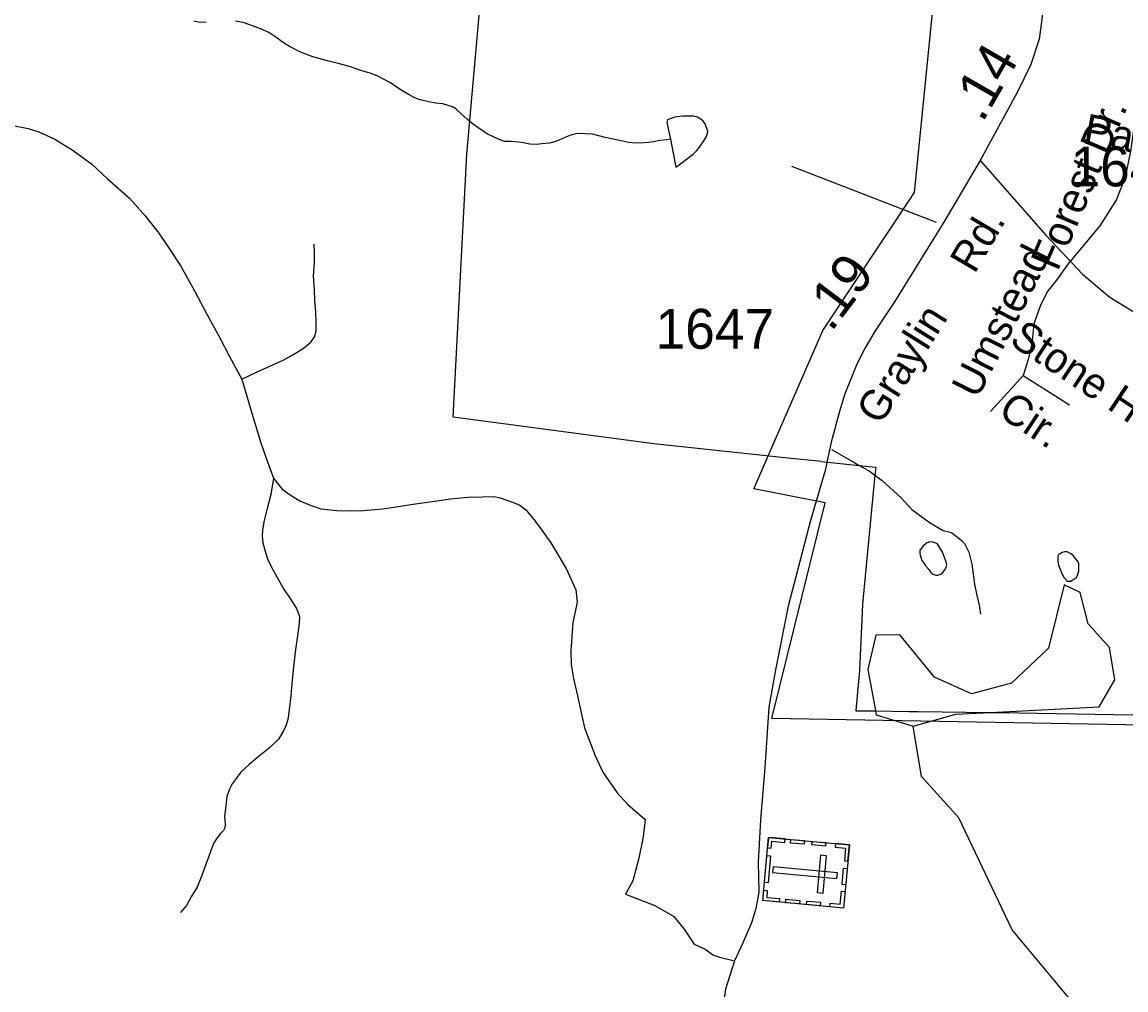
# Model space of a CAD drawing. Extents: x 2001466 to 2224147, y 644118 to 847247.
# Drawn here: x 2072611 to 2076073, y 770433 to 773468 of the extents above; entities that cross this region are included whole.
import ezdxf

# ---------------------------------------------------------------- set-up
doc = ezdxf.new("R2010")
doc.units = 0
for name, color, linetype in [('Exist Boundary Land Use Park State Division NC Parks and Recreation', 7, 'Continuous'), ('Exist Boundary Political City Limit New Hole', 7, 'Continuous'), ('Exist Cultural Cemetery CELL', 7, 'Continuous'), ('Exist Hydrographic Misc Water Feature', 7, 'Continuous'), ('Exist Road Non-System Type 51', 7, 'Continuous'), ('Exist Road Non-System Type 51 Label', 7, 'Continuous'), ('Exist Road Secondary Mileage Hundredths English Label', 7, 'Continuous'), ('Exist Road Secondary Type 51 Attributed', 7, 'Continuous'), ('Exist Road Secondary Type 51 Label', 7, 'Continuous'), ('Exist Road Secondary Type 51 Number Label', 7, 'Continuous'), ('Map Preparation Boundary City Limit Buffer Line', 7, 'Continuous')]:
    doc.layers.add(name, color=color, linetype=linetype)

msp = doc.modelspace()

# ---------------------------------------------------------------- linework, layer by layer
at = {"layer": 'Exist Boundary Land Use Park State Division NC Parks and Recreation'}
for p, q in [((2075118.1, 772089.9), (2075237.1, 772077.8)), ((2075286, 772047.6), (2075268.2, 771862.1)), ((2075287.7, 771307.9), (2075393.1, 771306.5)), ((2075393.1, 771306.5), (2075421.2, 771306.2)), ((2075421.2, 771306.2), (2075646.7, 771303.1))]:
    msp.add_line(p, q, dxfattribs=at)
for points in [[(2075118.1, 772089.9), (2075012.7, 772100.7), (2074592.8, 772146.1), (2073963.2, 772229.6), (2074006.1, 773054), (2074056.6, 773619.2), (2072697.5, 773637.4), (2072712.4, 773796.4), (2072744.4, 773881.3), (2072792.6, 773941.7), (2072847, 774014.1), (2072948.8, 774107.5), (2072962.5, 774120.2), (2072962.8, 774125.1)], [(2075237.1, 772077.8), (2075288.5, 772072.6), (2075286, 772047.6)], [(2075268.2, 771862.1), (2075247.1, 771642.9), (2075237.5, 771435.1), (2075226.4, 771309.8)], [(2075226.4, 771309.8), (2075226.3, 771308.8), (2075287.7, 771307.9)], [(2075646.7, 771303.1), (2075676.8, 771302.7), (2076212.7, 771293.3), (2076592.9, 771292.7)]]:
    msp.add_lwpolyline(points, dxfattribs=at)
at = {"layer": 'Exist Boundary Political City Limit New Hole'}
msp.add_lwpolyline([(2076422, 771258.1), (2074962.5, 771284.1), (2075130.1, 771960.8), (2074906.4, 772005), (2075122.9, 772500.7), (2075410, 772933.9), (2075474, 773571.6)], dxfattribs=at)
at = {"layer": 'Exist Cultural Cemetery CELL'}
for points in [[(2075205.9, 770888.2), (2075187.6, 770689.9), (2074934, 770713.5), (2074952.4, 770911.7)], [(2074949.4, 770878.8), (2074960.8, 770877.7), (2074962.9, 770899.6), (2075003.1, 770895.9), (2075004.1, 770907), (2074952.5, 770911.7)], [(2075022, 770905.3), (2075065.2, 770901.3), (2075064.1, 770889.9), (2075021, 770893.9)], [(2075089, 770899.1), (2075132.1, 770895.1), (2075131.1, 770883.7), (2075087.9, 770887.7)], [(2075162.8, 770892.2), (2075161.8, 770880.9), (2075193.8, 770877.9), (2075190.1, 770837.5), (2075201.1, 770836.5), (2075205.9, 770888.2)], [(2074958.5, 770853.4), (2074950.7, 770768.9), (2074939.3, 770770), (2074947.2, 770854.5)], [(2075134.4, 770853.8), (2075115.8, 770855.6), (2075104.9, 770738.3), (2075123.5, 770736.6)], [(2075166.7, 770782.3), (2075168.4, 770800.9), (2074966.5, 770819.7), (2074964.8, 770801.1)], [(2075199.1, 770814.4), (2075194.3, 770762.8), (2075182.9, 770763.9), (2075187.7, 770815.5)], [(2074937.1, 770746.4), (2074948.5, 770745.4), (2074946.5, 770723.5), (2074986.7, 770719.8), (2074985.7, 770708.7), (2074934, 770713.5)], [(2075144.4, 770693.9), (2075145.4, 770705.2), (2075177.5, 770702.2), (2075181.2, 770742.6), (2075192.3, 770741.6), (2075187.5, 770689.9)], [(2075007, 770718.1), (2075050.2, 770714.1), (2075049.1, 770702.8), (2075006, 770706.8)], [(2075072.7, 770712), (2075115.8, 770708), (2075114.7, 770696.7), (2075071.6, 770700.7)]]:
    msp.add_lwpolyline(points, close=True, dxfattribs=at)
at = {"layer": 'Exist Hydrographic Misc Water Feature'}
for p, q in [((2075668.8, 771304.3), (2075988.9, 771321.1)), ((2075287.5, 771309.1), (2075287.7, 771307.9)), ((2075646.7, 771303.1), (2075668.8, 771304.3))]:
    msp.add_line(p, q, dxfattribs=at)
for points in [[(2073188.5, 773468.4), (2073168.6, 773466.5), (2073150.6, 773470.5)], [(2074145.7, 773093.7), (2074139.6, 773093.4), (2074125.6, 773093.9), (2074109.6, 773099.2), (2074087.9, 773108.9), (2074071.3, 773117.1), (2074053.2, 773128.8), (2074041.5, 773137), (2074023.3, 773150), (2074007.3, 773163.7), (2073989.2, 773179.9), (2073973.1, 773195.3), (2073967.3, 773199), (2073961.2, 773202.8), (2073931.2, 773211.8), (2073909.1, 773213.9), (2073887.1, 773217.7), (2073869.1, 773222), (2073855.4, 773225.7), (2073841.4, 773231.9), (2073825.2, 773239.6), (2073805.1, 773251.6), (2073785, 773265.6), (2073767, 773277.7), (2073745.2, 773289.5), (2073724.7, 773299.4), (2073703.2, 773307.6), (2073676.7, 773315.2), (2073641.1, 773327.6), (2073607, 773337.2), (2073564.8, 773347.2), (2073523.2, 773359.3), (2073482.8, 773375.1), (2073452.6, 773391), (2073434.8, 773401), (2073406.7, 773421.1), (2073384.8, 773435), (2073358.7, 773446.6), (2073340.5, 773454.7), (2073322.8, 773460.6), (2073304.6, 773466.6), (2073280.6, 773470.7)], [(2074645.4, 773101.1), (2074661.8, 773013), (2074677.8, 773025.2), (2074699.5, 773041.3), (2074715.7, 773053.5), (2074727.8, 773065.5), (2074735.4, 773075.7), (2074745.5, 773089.6), (2074755.3, 773105.5), (2074759.6, 773115.4), (2074761.7, 773125.7), (2074757.2, 773139.7), (2074753.3, 773149.6), (2074747.3, 773157.4), (2074739.5, 773163.5), (2074729.5, 773169.5), (2074717.4, 773173.3), (2074697.3, 773173.1), (2074683.4, 773173.2), (2074663.5, 773171), (2074655.5, 773168.9), (2074635, 773161.1), (2074633.3, 773153.2), (2074645.4, 773101.1)], [(2074645.4, 773101.1), (2074633.5, 773099.2), (2074611.6, 773096.9), (2074591.3, 773093.1), (2074575.3, 773091), (2074561.3, 773089.1), (2074537.6, 773088.6), (2074513.6, 773090.6), (2074495.5, 773094.6), (2074465.6, 773100.7), (2074439.7, 773106.3), (2074399.8, 773116.4), (2074377.6, 773118.2), (2074351.6, 773118.4), (2074329.4, 773112.1), (2074313.4, 773106), (2074285.5, 773094), (2074265.9, 773088), (2074241.7, 773086), (2074223.4, 773083.9), (2074203.7, 773085.7), (2074183.6, 773089.5), (2074167.8, 773091.5), (2074145.7, 773093.7)], [(2075445.7, 771762), (2075455.4, 771751.9), (2075461.5, 771742.1), (2075465.4, 771737.9), (2075471.6, 771736.1), (2075477.5, 771734), (2075483.5, 771733.9), (2075489.4, 771735.9), (2075495.6, 771738.1), (2075499.3, 771742), (2075505.2, 771750.1), (2075509.5, 771757.9), (2075511.4, 771766.2), (2075509.3, 771774.2), (2075503.4, 771792.2), (2075497.6, 771806), (2075489.2, 771819.8), (2075483.3, 771830), (2075477.1, 771833.8), (2075467.3, 771837.8), (2075457, 771838.1), (2075451.1, 771835.7), (2075447.4, 771835.9), (2075445.3, 771831.7), (2075437.1, 771825.7), (2075433.2, 771819.8), (2075427.3, 771811.8), (2075427.3, 771807.7), (2075427.1, 771803.7), (2075427.5, 771795.9), (2075429.5, 771789.9), (2075433.4, 771780), (2075439.6, 771771.8), (2075443.3, 771766), (2075445.7, 771762)], [(2075909.8, 771721.2), (2075917.6, 771725.3), (2075921.5, 771733.2), (2075925.6, 771747.2), (2075925.1, 771755.3), (2075925.4, 771761.4), (2075925.6, 771769.5), (2075923.5, 771775.5), (2075911.2, 771791.2), (2075907.3, 771795.4), (2075900.9, 771801.2), (2075893.2, 771805.3), (2075889.3, 771807.1), (2075881.1, 771807.1), (2075873.1, 771805), (2075867.3, 771801.1), (2075863.2, 771799.2), (2075859.3, 771793), (2075859.5, 771789.3), (2075859.5, 771779.1), (2075861.4, 771765), (2075867.7, 771749.1), (2075871.4, 771741.2), (2075879.4, 771725.4), (2075885.6, 771719.2), (2075887.4, 771715.3), (2075893.4, 771715.2), (2075899.5, 771715.5), (2075909.8, 771721.2)], [(2075988.9, 771321.1), (2076038.9, 771405.4), (2076021.9, 771507.4), (2075954.9, 771581), (2075929.9, 771679.9), (2075879.8, 771703.9), (2075830.8, 771504.8), (2075713.9, 771395.6), (2075588.9, 771362.1), (2075472.8, 771413.7), (2075363.9, 771547.2)], [(2075363.9, 771547.2), (2075288.9, 771545.4), (2075263.9, 771437.7), (2075287.5, 771309.1)], [(2075287.7, 771307.9), (2075289.9, 771296.1), (2075406, 771260.8)], [(2075406, 771260.8), (2075539.9, 771297.5), (2075646.7, 771303.1)], [(2076092.9, 770098.5), (2076009.8, 770172.3), (2076009.8, 770231.4), (2075926, 770370.9), (2075716.8, 770621.3), (2075548.9, 770972.5), (2075431.8, 771102.8), (2075406, 771260.8)]]:
    msp.add_lwpolyline(points, dxfattribs=at)
at = {"layer": 'Exist Road Non-System Type 51'}
msp.add_line((2075479.5, 772839.3), (2075025.6, 773015.8), dxfattribs=at)
for points in [[(2072576.7, 773145.3), (2072630.5, 773134.2), (2072664.3, 773123.5), (2072713.8, 773100.5), (2072771.1, 773065.3), (2072830.2, 773022.1), (2072879.3, 772977.1), (2072948, 772915.7), (2072996.9, 772860.7), (2073039.8, 772805.8), (2073070.9, 772761.2), (2073109.7, 772702.4), (2073152.1, 772625.5), (2073190.6, 772552.7), (2073231.1, 772477.9), (2073261.9, 772419.2), (2073300.5, 772348.4)], [(2076099.4, 773144.7), (2076087.4, 773063.2), (2076070.8, 772981.8), (2076043.6, 772912.3), (2075990.9, 772829.4), (2075891.4, 772708.7), (2075858.3, 772663.4), (2075826.7, 772622.6), (2075804.1, 772577.4), (2075784.5, 772521.6), (2075778.4, 772459.7), (2075766.4, 772409.9), (2075751.3, 772360.1)], [(2073300.5, 772348.4), (2073348.9, 772371.5), (2073429.7, 772407.8), (2073458, 772423.2), (2073492.4, 772444.5), (2073516.8, 772464), (2073529.2, 772481.8), (2073533.6, 772499.7), (2073534.1, 772525.7), (2073532.8, 772559.7), (2073529.5, 772593.8), (2073528.2, 772629.8), (2073525.1, 772671.9), (2073527.9, 772713.8), (2073528.6, 772745.8), (2073527.1, 772771.8)], [(2075751.3, 772360.1), (2075724.1, 772329.9), (2075648.8, 772246.9)], [(2075751.3, 772360.1), (2075896, 772268.1)], [(2073300.5, 772348.4), (2073332.3, 772241.8), (2073360.4, 772149.2), (2073381.1, 772088.8), (2073400.1, 772038.4)], [(2075149.3, 772127.5), (2075222.6, 772085.7), (2075237.1, 772077.8)], [(2075237.1, 772077.8), (2075268.1, 772060.8), (2075286, 772047.6)], [(2075129.6, 772062.4), (2075083.8, 771905.2), (2075051, 771776.5), (2075013.6, 771636.1), (2074973.9, 771437.3), (2074952.8, 771320.3), (2074941.1, 771130.7), (2074927.1, 770966.9), (2074920.1, 770833.6)], [(2075286, 772047.6), (2075301.6, 772036.1), (2075308.3, 772030.2)], [(2073400.1, 772038.4), (2073391.1, 771986.6), (2073380.2, 771942.8), (2073369.3, 771901), (2073364.8, 771875.1), (2073364.4, 771857.1), (2073366, 771835.1), (2073373.4, 771808.9), (2073380.9, 771784.8), (2073392.4, 771760.5), (2073411.7, 771726.1), (2073432.9, 771687.7), (2073450.4, 771663.3), (2073460.1, 771647.2), (2073471.7, 771628.9), (2073481.2, 771604.7), (2073480.8, 771582.7), (2073476.1, 771550.8), (2073469.1, 771501), (2073461.8, 771437.1), (2073456.9, 771393.2), (2073454.1, 771355.3), (2073449.2, 771311.4), (2073444.6, 771281.4), (2073438.2, 771261.6), (2073429.9, 771243.7), (2073415.4, 771220), (2073386.8, 771192.6), (2073356.3, 771167.3), (2073323.7, 771139.9), (2073297.3, 771116.5), (2073282.8, 771096.7), (2073270.5, 771079), (2073262.2, 771063.2), (2073253.7, 771039.3), (2073251.3, 771019.4), (2073246.4, 770977.5), (2073247.9, 770953.5), (2073247.7, 770941.5), (2073243.5, 770933.5), (2073233.3, 770923.8), (2073223, 770910), (2073212.7, 770894.2), (2073208.5, 770884.3), (2073197.9, 770854.5), (2073189.4, 770832.6), (2073172.5, 770787), (2073159.9, 770755.2), (2073141.3, 770725.6), (2073126.7, 770697.9), (2073108.2, 770676.3)], [(2073400.1, 772038.4), (2073427.4, 772003.8), (2073455, 771983.3), (2073482.7, 771966.7), (2073518.4, 771952), (2073548.1, 771941.4), (2073598, 771936.3), (2073644, 771935.4), (2073682, 771936.6), (2073742.1, 771941.4), (2073784.3, 771948.5), (2073830.4, 771955.6), (2073904.7, 771966.1), (2073954.8, 771973.1), (2074008.9, 771977.9), (2074054.9, 771979), (2074091, 771980.3), (2074110.9, 771975.9), (2074149, 771962.9), (2074171.9, 771953.2), (2074191.6, 771938.8), (2074213, 771912.4), (2074236.4, 771881.9), (2074269.5, 771835.2), (2074317.8, 771754.3), (2074348.4, 771687.6), (2074351.7, 771649.6), (2074347.1, 771623.7), (2074338.3, 771585.8), (2074332.5, 771496), (2074333.6, 771453.9), (2074340.7, 771409.8), (2074353.6, 771355.5), (2074375.6, 771255.1), (2074407.8, 771170.4), (2074432.7, 771115.9), (2074477.4, 771051), (2074510.6, 771014.3), (2074565.7, 770967.2), (2074558.9, 770913.7), (2074545.9, 770846.9), (2074526.4, 770775.4), (2074503.9, 770733.4), (2074595.5, 770697.9), (2074653.9, 770664.7), (2074687.9, 770623.5), (2074718.8, 770576.2), (2074754.1, 770560.9), (2074780.1, 770542.5), (2074798.9, 770536.1), (2074845.2, 770524.7)], [(2075308.3, 772030.2), (2075368.3, 771976.8), (2075401.6, 771940.1), (2075456.7, 771898.9), (2075500.2, 771874.1), (2075526.1, 771867.5), (2075555.6, 771844.9), (2075567.4, 771832.7), (2075580.8, 771806.4), (2075590.1, 771768.2), (2075598.8, 771706), (2075606, 771669.9), (2075613.4, 771639.7), (2075616.9, 771611.7)], [(2074920.1, 770833.6), (2074922.4, 770740), (2074913, 770688.5), (2074899, 770644), (2074873.3, 770583.2), (2074845.2, 770524.7), (2074817.2, 770435.8), (2074800.8, 770318.8)]]:
    msp.add_lwpolyline(points, dxfattribs=at)
at = {"layer": 'Exist Road Secondary Type 51 Attributed'}
for points in [[(2075828.6, 773721.7), (2075821.1, 773583.4), (2075813.3, 773508.5), (2075801.3, 773414.3), (2075775.3, 773335.2), (2075732.2, 773247.1), (2075616.3, 773033.8)], [(2075616.3, 773033.8), (2075505.5, 772846.4), (2075347.3, 772591), (2075287.2, 772499.8), (2075255.2, 772446.7), (2075229.2, 772395.7), (2075191.6, 772302.1), (2075174.4, 772247.3), (2075148.7, 772151.3), (2075129.6, 772062.4)], [(2075616.3, 773033.8), (2075822.1, 772800.3), (2075936.8, 772678.1), (2076022.3, 772605.5), (2076138.5, 772534), (2076544.7, 772297.5), (2076854.6, 772118.6), (2077202.2, 771916.8), (2077334.3, 771814.5), (2077437.6, 771716.1), (2077488.3, 771646.5), (2077511.1, 771605.8), (2077549.9, 771517.4), (2077579.7, 771435.9), (2077676.1, 771140.8)]]:
    msp.add_lwpolyline(points, dxfattribs=at)
at = {"layer": 'Map Preparation Boundary City Limit Buffer Line'}
msp.add_lwpolyline([(2076422, 771258.1), (2074962.5, 771284.1), (2075130.1, 771960.8), (2074906.4, 772005), (2075122.9, 772500.7), (2075410, 772933.9), (2075474, 773571.6)], dxfattribs=at)

# ---------------------------------------------------------------- texts
at = {"layer": 'Exist Road Non-System Type 51 Label'}
for s, rotation, p in [('Forest Dr.', 66.9735, (2075859.2, 772684)), ("Pat's Branch  ", 349.767, (2075936, 773087.9)), ('Umstead', 62.9947, (2075607.5, 772283.8)), ('Stone Horse', 326.5058, (2075704, 772460.4)), ('Cir.', 326.5058, (2075668, 772236.1))]:
    msp.add_text(s, height=95, rotation=rotation, dxfattribs=at).set_placement(p)
at = {"layer": 'Exist Road Secondary Mileage Hundredths English Label'}
for s, rotation, p in [('.14', 60.0799, (2075623.4, 773149.8)), ('.19', 52.9393, (2075148.9, 772493.7))]:
    msp.add_text(s, height=125, rotation=rotation, dxfattribs=at).set_placement(p)
at = {"layer": 'Exist Road Secondary Type 51 Label'}
for s, rotation, p in [('Rd.', 59.5549, (2075598.5, 772675.9)), ('Graylin', 57.9435, (2075303.3, 772201.2))]:
    msp.add_text(s, height=95, rotation=rotation, dxfattribs=at).set_placement(p)
at = {"layer": 'Exist Road Secondary Type 51 Number Label'}
for s, p in [('1649', (2075899.3, 772953)), ('1647', (2074598.1, 772443.7))]:
    msp.add_text(s, height=125, dxfattribs=at).set_placement(p)

doc.saveas('drawing.dxf')
